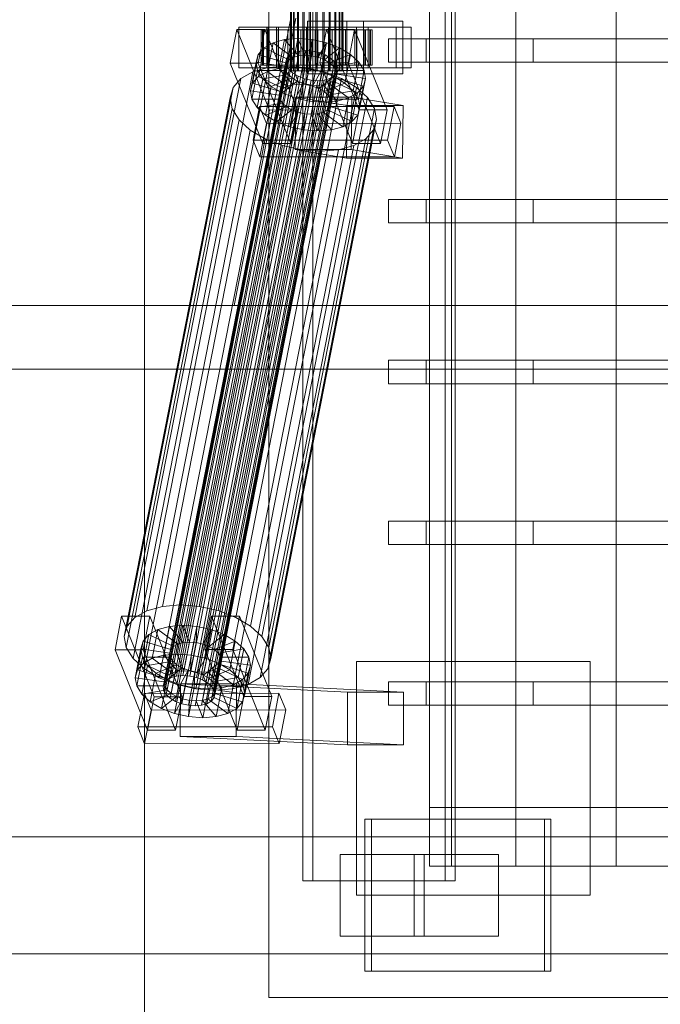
# Model space of a CAD drawing. Header units: millimetres. Extents: x -4395 to 65662, y -65530 to 6847.
# Tile 529 of 656: x 8473 to 8692, y -18467 to -18130. Entities that reach past the tile are written whole.
import ezdxf

# ---------------------------------------------------------------- set-up
doc = ezdxf.new("R2010")
doc.units = ezdxf.units.MM
doc.layers.add('superior_C01', color=7, linetype='Continuous', lineweight=0)
doc.layers.add('superior_mezcladora', color=7, linetype='Continuous', lineweight=0)

msp = doc.modelspace()

# ---------------------------------------------------------------- linework, layer by layer
at = {"layer": 'superior_C01'}
for p, q in [((8570.059, -17575), (8570.059, -18425)), ((8573.446, -18425), (8573.446, -17575)), ((8618.793, -18425), (8618.793, -17575)), ((8622.18, -17575), (8622.18, -18425)), ((8565.784, -18148), (8565.784, -17852)), ((8566.034, -18148), (8566.034, -17852)), ((8566.147, -18148), (8566.147, -17852)), ((8566.88, -18148), (8566.88, -17852)), ((8567.099, -18148), (8567.099, -17852)), ((8568.264, -18148), (8568.264, -17852)), ((8568.574, -18148), (8568.574, -17852)), ((8570.093, -18148), (8570.093, -17852)), ((8570.472, -18148), (8570.472, -17852)), ((8572.241, -18148), (8572.241, -17852)), ((8572.664, -18148), (8572.664, -17852)), ((8574.562, -18148), (8574.562, -17852)), ((8575, -18148), (8575, -17852)), ((8576.898, -18148), (8576.898, -17852)), ((8577.322, -18148), (8577.322, -17852)), ((8579.09, -18148), (8579.09, -17852)), ((8579.47, -18148), (8579.47, -17852)), ((8580.988, -18148), (8580.988, -17852)), ((8581.298, -18148), (8581.298, -17852)), ((8582.464, -18148), (8582.464, -17852)), ((8582.683, -18148), (8582.683, -17852)), ((8583.415, -17852), (8583.415, -18148)), ((8583.529, -18148), (8583.529, -17852)), ((8583.779, -18148), (8583.779, -17852)), ((8565.928, -18130), (8546.614, -18228.298)), ((8548.297, -18228.298), (8567.612, -18130)), ((8590.867, -18131), (8571.68, -18131)), ((8571.68, -18131), (8571.68, -18149)), ((8585.115, -18131), (8571.68, -18131)), ((8585.115, -18149), (8585.115, -18131)), ((8585.115, -18131), (8604.302, -18131)), ((8590.867, -18149), (8590.867, -18131)), ((8590.867, -18131), (8604.302, -18131)), ((8604.302, -18131), (8604.302, -18149)), ((8547.489, -18133.859), (8545.235, -18145.327)), ((8557.082, -18133.847), (8547.489, -18133.859)), ((8558.618, -18161.391), (8547.489, -18133.859)), ((8557.737, -18133), (8548.143, -18133)), ((8548.143, -18133), (8548.143, -18147)), ((8561.692, -18133), (8548.143, -18133)), ((8554.829, -18145.315), (8557.082, -18133.847)), ((8556.314, -18134), (8555.787, -18134)), ((8555.787, -18134), (8565.784, -18134)), ((8555.787, -18146), (8555.787, -18134)), ((8555.787, -18134), (8556.554, -18134)), ((8558.1, -18134), (8556.314, -18134)), ((8556.314, -18134), (8566.034, -18134)), ((8556.314, -18146), (8556.314, -18134)), ((8556.554, -18134), (8566.147, -18134)), ((8556.554, -18146), (8556.554, -18134)), ((8556.554, -18134), (8558.563, -18134)), ((8557.082, -18133.847), (8568.212, -18161.379)), ((8557.737, -18147), (8557.737, -18133)), ((8557.737, -18133), (8571.285, -18133)), ((8561.023, -18134), (8558.1, -18134)), ((8558.1, -18134), (8566.88, -18134)), ((8558.1, -18146), (8558.1, -18134)), ((8604.297, -18133), (8558.249, -18133)), ((8558.249, -18133), (8558.249, -18147)), ((8561.072, -18133), (8558.249, -18133)), ((8558.563, -18134), (8567.099, -18134)), ((8558.563, -18146), (8558.563, -18134)), ((8558.563, -18134), (8561.677, -18134)), ((8564.884, -18134), (8561.023, -18134)), ((8561.023, -18134), (8568.264, -18134)), ((8561.023, -18146), (8561.023, -18134)), ((8561.072, -18147), (8561.072, -18133)), ((8561.072, -18133), (8607.12, -18133)), ((8561.677, -18134), (8568.574, -18134)), ((8561.677, -18146), (8561.677, -18134)), ((8561.677, -18134), (8565.685, -18134)), ((8561.692, -18147), (8561.692, -18133)), ((8561.692, -18133), (8571.285, -18133)), ((8569.418, -18134), (8564.884, -18134)), ((8564.884, -18134), (8570.093, -18134)), ((8564.884, -18146), (8564.884, -18134)), ((8565.685, -18134), (8570.472, -18134)), ((8565.685, -18146), (8565.685, -18134)), ((8565.685, -18134), (8570.312, -18134)), ((8565.784, -18134), (8566.034, -18134)), ((8565.784, -18134), (8565.784, -18146)), ((8566.147, -18134), (8565.784, -18134)), ((8566.034, -18134), (8566.88, -18134)), ((8566.034, -18134), (8566.034, -18146)), ((8566.147, -18134), (8566.147, -18146)), ((8567.099, -18134), (8566.147, -18134)), ((8566.88, -18134), (8568.264, -18134)), ((8566.88, -18134), (8566.88, -18146)), ((8567.099, -18134), (8567.099, -18146)), ((8568.574, -18134), (8567.099, -18134)), ((8568.264, -18134), (8570.093, -18134)), ((8568.264, -18134), (8568.264, -18146)), ((8568.574, -18134), (8568.574, -18146)), ((8570.472, -18134), (8568.574, -18134)), ((8574.319, -18134), (8569.418, -18134)), ((8569.418, -18134), (8572.241, -18134)), ((8569.418, -18146), (8569.418, -18134)), ((8570.093, -18134), (8572.241, -18134)), ((8570.093, -18134), (8570.093, -18146)), ((8570.312, -18134), (8572.664, -18134)), ((8570.312, -18146), (8570.312, -18134)), ((8570.312, -18134), (8575.244, -18134)), ((8570.472, -18134), (8570.472, -18146)), ((8572.664, -18134), (8570.472, -18134)), ((8571.285, -18133), (8571.285, -18147)), ((8572.241, -18134), (8574.562, -18134)), ((8572.241, -18134), (8572.241, -18146)), ((8572.664, -18134), (8572.664, -18146)), ((8575, -18134), (8572.664, -18134)), ((8579.251, -18134), (8574.319, -18134)), ((8574.319, -18134), (8574.562, -18134)), ((8574.319, -18146), (8574.319, -18134)), ((8574.562, -18134), (8576.898, -18134)), ((8574.562, -18134), (8574.562, -18146)), ((8575.244, -18134), (8575, -18134)), ((8575, -18134), (8575, -18146)), ((8577.322, -18134), (8575, -18134)), ((8575.244, -18146), (8575.244, -18134)), ((8575.244, -18134), (8580.144, -18134)), ((8578.188, -18133.821), (8575.934, -18145.289)), ((8579.251, -18134), (8576.898, -18134)), ((8576.898, -18134), (8579.09, -18134)), ((8576.898, -18134), (8576.898, -18146)), ((8580.144, -18134), (8577.322, -18134)), ((8577.322, -18134), (8577.322, -18146)), ((8579.47, -18134), (8577.322, -18134)), ((8587.781, -18133.809), (8578.188, -18133.821)), ((8589.317, -18161.353), (8578.188, -18133.821)), ((8588.436, -18133), (8578.842, -18133)), ((8578.842, -18133), (8578.842, -18147)), ((8592.39, -18133), (8578.842, -18133)), ((8583.878, -18134), (8579.09, -18134)), ((8579.09, -18134), (8580.988, -18134)), ((8579.09, -18134), (8579.09, -18146)), ((8583.878, -18134), (8579.251, -18134)), ((8579.251, -18146), (8579.251, -18134)), ((8584.679, -18134), (8579.47, -18134)), ((8579.47, -18134), (8579.47, -18146)), ((8581.298, -18134), (8579.47, -18134)), ((8580.144, -18146), (8580.144, -18134)), ((8580.144, -18134), (8584.679, -18134)), ((8587.885, -18134), (8580.988, -18134)), ((8580.988, -18134), (8582.464, -18134)), ((8580.988, -18134), (8580.988, -18146)), ((8588.539, -18134), (8581.298, -18134)), ((8581.298, -18134), (8581.298, -18146)), ((8582.683, -18134), (8581.298, -18134)), ((8591, -18134), (8582.464, -18134)), ((8582.464, -18134), (8583.415, -18134)), ((8582.464, -18134), (8582.464, -18146)), ((8591.462, -18134), (8582.683, -18134)), ((8582.683, -18134), (8582.683, -18146)), ((8583.529, -18134), (8582.683, -18134)), ((8583.415, -18134), (8593.009, -18134)), ((8583.415, -18146), (8583.415, -18134)), ((8583.415, -18134), (8583.779, -18134)), ((8593.248, -18134), (8583.529, -18134)), ((8583.529, -18134), (8583.529, -18146)), ((8583.779, -18134), (8583.529, -18134)), ((8593.776, -18134), (8583.779, -18134)), ((8583.779, -18134), (8583.779, -18146)), ((8587.885, -18134), (8583.878, -18134)), ((8583.878, -18146), (8583.878, -18134)), ((8584.679, -18146), (8584.679, -18134)), ((8584.679, -18134), (8588.539, -18134)), ((8585.528, -18145.277), (8587.781, -18133.809)), ((8587.781, -18133.809), (8598.911, -18161.341)), ((8591, -18134), (8587.885, -18134)), ((8587.885, -18146), (8587.885, -18134)), ((8588.436, -18147), (8588.436, -18133)), ((8588.436, -18133), (8601.984, -18133)), ((8588.539, -18146), (8588.539, -18134)), ((8588.539, -18134), (8591.462, -18134)), ((8593.009, -18134), (8591, -18134)), ((8591, -18146), (8591, -18134)), ((8591.462, -18146), (8591.462, -18134)), ((8591.462, -18134), (8593.248, -18134)), ((8592.39, -18147), (8592.39, -18133)), ((8592.39, -18133), (8601.984, -18133)), ((8593.009, -18134), (8593.009, -18146)), ((8593.776, -18134), (8593.009, -18134)), ((8593.248, -18146), (8593.248, -18134)), ((8593.248, -18134), (8593.776, -18134)), ((8593.776, -18146), (8593.776, -18134)), ((8601.984, -18133), (8601.984, -18147)), ((8604.297, -18147), (8604.297, -18133)), ((8604.297, -18133), (8607.12, -18133)), ((8607.12, -18133), (8607.12, -18147)), ((8559.878, -18138.419), (8556.803, -18140.156)), ((8557.946, -18148.249), (8559.878, -18138.419)), ((8563.834, -18137.325), (8559.878, -18138.419)), ((8559.878, -18138.419), (8566.683, -18143.38)), ((8561.902, -18147.155), (8563.834, -18137.325)), ((8568.401, -18136.948), (8563.834, -18137.325)), ((8563.834, -18137.325), (8568.557, -18142.862)), ((8566.47, -18146.777), (8568.401, -18136.948)), ((8573.269, -18137.313), (8568.401, -18136.948)), ((8568.401, -18136.948), (8570.72, -18142.683)), ((8571.338, -18147.143), (8573.269, -18137.313)), ((8573.269, -18137.313), (8573.026, -18142.856)), ((8578.105, -18138.396), (8573.269, -18137.313)), ((8578.105, -18138.396), (8575.317, -18143.369)), ((8576.174, -18148.226), (8578.105, -18138.396)), ((8582.58, -18140.123), (8578.105, -18138.396)), ((8523.539, -18356.363), (8565.548, -18142.565)), ((8524.995, -18355.541), (8567.005, -18141.742)), ((8526.869, -18355.022), (8568.878, -18141.224)), ((8529.033, -18354.844), (8571.042, -18141.045)), ((8531.338, -18355.017), (8573.348, -18141.218)), ((8533.629, -18355.53), (8575.639, -18141.731)), ((8535.749, -18356.348), (8577.758, -18142.549)), ((8552.887, -18152.246), (8554.819, -18142.416)), ((8554.819, -18142.416), (8554.06, -18145.047)), ((8556.803, -18140.156), (8554.819, -18142.416)), ((8554.819, -18142.416), (8564.286, -18145.274)), ((8554.872, -18149.985), (8556.803, -18140.156)), ((8556.803, -18140.156), (8565.226, -18144.203)), ((8565.548, -18142.565), (8564.608, -18143.635)), ((8567.005, -18141.742), (8565.548, -18142.565)), ((8568.557, -18142.862), (8566.625, -18152.692)), ((8566.683, -18143.38), (8568.557, -18142.862)), ((8568.878, -18141.224), (8567.005, -18141.742)), ((8568.557, -18142.862), (8570.72, -18142.683)), ((8570.72, -18142.683), (8568.789, -18152.513)), ((8571.042, -18141.045), (8568.878, -18141.224)), ((8570.72, -18142.683), (8573.026, -18142.856)), ((8573.348, -18141.218), (8571.042, -18141.045)), ((8573.026, -18142.856), (8571.094, -18152.686)), ((8573.026, -18142.856), (8575.317, -18143.369)), ((8575.639, -18141.731), (8573.348, -18141.218)), ((8577.758, -18142.549), (8575.639, -18141.731)), ((8582.58, -18140.123), (8577.436, -18144.188)), ((8579.563, -18143.617), (8577.758, -18142.549)), ((8586.39, -18142.377), (8579.241, -18145.255)), ((8580.649, -18149.953), (8582.58, -18140.123)), ((8586.39, -18142.377), (8582.58, -18140.123)), ((8584.458, -18152.207), (8586.39, -18142.377)), ((8589.273, -18145.003), (8586.39, -18142.377)), ((8522.24, -18358.68), (8564.249, -18144.881)), ((8522.485, -18360.017), (8564.495, -18146.218)), ((8522.599, -18357.434), (8564.608, -18143.635)), ((8537.553, -18357.415), (8579.563, -18143.617)), ((8538.919, -18358.659), (8580.929, -18144.861)), ((8581.763, -18146.196), (8539.754, -18359.995)), ((8545.235, -18145.327), (8554.829, -18145.315)), ((8545.235, -18145.327), (8556.365, -18172.859)), ((8552.129, -18154.877), (8554.06, -18145.047)), ((8554.06, -18145.047), (8563.927, -18146.52)), ((8554.06, -18145.047), (8554.579, -18147.868)), ((8565.958, -18172.847), (8554.829, -18145.315)), ((8565.784, -18146), (8555.787, -18146)), ((8555.787, -18146), (8556.314, -18146)), ((8556.554, -18146), (8555.787, -18146)), ((8566.034, -18146), (8556.314, -18146)), ((8556.314, -18146), (8558.1, -18146)), ((8566.147, -18146), (8556.554, -18146)), ((8558.563, -18146), (8556.554, -18146)), ((8566.88, -18146), (8558.1, -18146)), ((8558.1, -18146), (8561.023, -18146)), ((8567.099, -18146), (8558.563, -18146)), ((8561.677, -18146), (8558.563, -18146)), ((8568.264, -18146), (8561.023, -18146)), ((8561.023, -18146), (8564.884, -18146)), ((8568.574, -18146), (8561.677, -18146)), ((8565.685, -18146), (8561.677, -18146)), ((8564.286, -18145.274), (8562.355, -18155.103)), ((8565.226, -18144.203), (8563.295, -18154.033)), ((8563.927, -18146.52), (8564.286, -18145.274)), ((8564.608, -18143.635), (8564.249, -18144.881)), ((8564.249, -18144.881), (8564.495, -18146.218)), ((8564.286, -18145.274), (8565.226, -18144.203)), ((8564.495, -18146.218), (8565.329, -18147.554)), ((8566.683, -18143.38), (8564.751, -18153.21)), ((8570.093, -18146), (8564.884, -18146)), ((8564.884, -18146), (8569.418, -18146)), ((8565.226, -18144.203), (8566.683, -18143.38)), ((8570.472, -18146), (8565.685, -18146)), ((8570.312, -18146), (8565.685, -18146)), ((8566.034, -18146), (8565.784, -18146)), ((8565.784, -18146), (8566.147, -18146)), ((8566.88, -18146), (8566.034, -18146)), ((8566.147, -18146), (8567.099, -18146)), ((8568.264, -18146), (8566.88, -18146)), ((8567.099, -18146), (8568.574, -18146)), ((8570.093, -18146), (8568.264, -18146)), ((8568.574, -18146), (8570.472, -18146)), ((8572.241, -18146), (8569.418, -18146)), ((8569.418, -18146), (8574.319, -18146)), ((8572.241, -18146), (8570.093, -18146)), ((8572.664, -18146), (8570.312, -18146)), ((8575.244, -18146), (8570.312, -18146)), ((8570.472, -18146), (8572.664, -18146)), ((8574.562, -18146), (8572.241, -18146)), ((8572.664, -18146), (8575, -18146)), ((8575.317, -18143.369), (8573.385, -18153.199)), ((8574.562, -18146), (8574.319, -18146)), ((8574.319, -18146), (8579.251, -18146)), ((8576.898, -18146), (8574.562, -18146)), ((8575, -18146), (8575.244, -18146)), ((8575, -18146), (8577.322, -18146)), ((8580.144, -18146), (8575.244, -18146)), ((8575.317, -18143.369), (8577.436, -18144.188)), ((8577.436, -18144.188), (8575.505, -18154.017)), ((8575.934, -18145.289), (8585.528, -18145.277)), ((8575.934, -18145.289), (8587.064, -18172.821)), ((8579.09, -18146), (8576.898, -18146)), ((8576.898, -18146), (8579.251, -18146)), ((8579.241, -18145.255), (8577.309, -18155.085)), ((8577.322, -18146), (8580.144, -18146)), ((8577.322, -18146), (8579.47, -18146)), ((8577.436, -18144.188), (8579.241, -18145.255)), ((8580.988, -18146), (8579.09, -18146)), ((8579.09, -18146), (8583.878, -18146)), ((8579.241, -18145.255), (8580.607, -18146.499)), ((8579.251, -18146), (8583.878, -18146)), ((8579.47, -18146), (8584.679, -18146)), ((8579.47, -18146), (8581.298, -18146)), ((8580.929, -18144.861), (8579.563, -18143.617)), ((8584.679, -18146), (8580.144, -18146)), ((8589.273, -18145.003), (8580.607, -18146.499)), ((8581.763, -18146.196), (8580.929, -18144.861)), ((8582.464, -18146), (8580.988, -18146)), ((8580.988, -18146), (8587.885, -18146)), ((8581.298, -18146), (8588.539, -18146)), ((8581.298, -18146), (8582.683, -18146)), ((8582.009, -18147.533), (8581.763, -18146.196)), ((8583.415, -18146), (8582.464, -18146)), ((8582.464, -18146), (8591, -18146)), ((8582.683, -18146), (8591.462, -18146)), ((8582.683, -18146), (8583.529, -18146)), ((8593.009, -18146), (8583.415, -18146)), ((8583.779, -18146), (8583.415, -18146)), ((8583.529, -18146), (8593.248, -18146)), ((8583.529, -18146), (8583.779, -18146)), ((8583.779, -18146), (8593.776, -18146)), ((8583.878, -18146), (8587.885, -18146)), ((8588.539, -18146), (8584.679, -18146)), ((8596.657, -18172.809), (8585.528, -18145.277)), ((8587.342, -18154.833), (8589.273, -18145.003)), ((8587.885, -18146), (8591, -18146)), ((8591.462, -18146), (8588.539, -18146)), ((8591.034, -18147.823), (8589.273, -18145.003)), ((8591, -18146), (8593.009, -18146)), ((8593.248, -18146), (8591.462, -18146)), ((8593.009, -18146), (8593.776, -18146)), ((8593.776, -18146), (8593.248, -18146)), ((8516.733, -18332.659), (8552.948, -18148.35)), ((8522.021, -18331.197), (8558.236, -18146.887)), ((8523.32, -18361.352), (8565.329, -18147.554)), ((8524.686, -18362.596), (8566.695, -18148.798)), ((8528.127, -18330.692), (8564.342, -18146.383)), ((8534.635, -18331.181), (8570.85, -18146.872)), ((8539.64, -18362.578), (8581.649, -18148.779)), ((8539.999, -18361.332), (8582.009, -18147.533)), ((8541.1, -18332.629), (8577.315, -18148.32)), ((8548.143, -18147), (8557.737, -18147)), ((8548.143, -18147), (8561.692, -18147)), ((8552.948, -18148.35), (8548.837, -18150.672)), ((8552.648, -18157.698), (8554.579, -18147.868)), ((8558.236, -18146.887), (8552.948, -18148.35)), ((8554.579, -18147.868), (8564.173, -18147.856)), ((8554.579, -18147.868), (8556.341, -18150.688)), ((8554.872, -18149.985), (8557.946, -18148.249)), ((8556.341, -18150.688), (8565.007, -18149.192)), ((8571.285, -18147), (8557.737, -18147)), ((8557.946, -18148.249), (8561.902, -18147.155)), ((8564.751, -18153.21), (8557.946, -18148.249)), ((8564.342, -18146.383), (8558.236, -18146.887)), ((8558.249, -18147), (8604.297, -18147)), ((8558.249, -18147), (8561.072, -18147)), ((8607.12, -18147), (8561.072, -18147)), ((8571.285, -18147), (8561.692, -18147)), ((8561.902, -18147.155), (8566.47, -18146.777)), ((8566.625, -18152.692), (8561.902, -18147.155)), ((8563.927, -18146.52), (8561.995, -18156.35)), ((8564.173, -18147.856), (8562.241, -18157.686)), ((8565.007, -18149.192), (8563.076, -18159.022)), ((8564.173, -18147.856), (8563.927, -18146.52)), ((8565.007, -18149.192), (8564.173, -18147.856)), ((8570.85, -18146.872), (8564.342, -18146.383)), ((8566.373, -18150.436), (8565.007, -18149.192)), ((8565.329, -18147.554), (8566.695, -18148.798)), ((8566.147, -18148), (8565.784, -18148)), ((8565.784, -18148), (8566.034, -18148)), ((8566.034, -18148), (8566.88, -18148)), ((8567.099, -18148), (8566.147, -18148)), ((8568.789, -18152.513), (8566.47, -18146.777)), ((8566.47, -18146.777), (8571.338, -18147.143)), ((8566.695, -18148.798), (8568.499, -18149.865)), ((8566.88, -18148), (8568.264, -18148)), ((8568.574, -18148), (8567.099, -18148)), ((8568.264, -18148), (8570.093, -18148)), ((8570.472, -18148), (8568.574, -18148)), ((8570.093, -18148), (8572.241, -18148)), ((8572.664, -18148), (8570.472, -18148)), ((8577.315, -18148.32), (8570.85, -18146.872)), ((8571.094, -18152.686), (8571.338, -18147.143)), ((8571.338, -18147.143), (8576.174, -18148.226)), ((8571.68, -18149), (8590.867, -18149)), ((8585.115, -18149), (8571.68, -18149)), ((8572.241, -18148), (8574.562, -18148)), ((8575, -18148), (8572.664, -18148)), ((8573.385, -18153.199), (8576.174, -18148.226)), ((8574.562, -18148), (8576.898, -18148)), ((8577.322, -18148), (8575, -18148)), ((8576.174, -18148.226), (8580.649, -18149.953)), ((8576.898, -18148), (8579.09, -18148)), ((8583.297, -18150.629), (8577.315, -18148.32)), ((8579.47, -18148), (8577.322, -18148)), ((8580.607, -18146.499), (8578.675, -18156.329)), ((8578.842, -18147), (8588.436, -18147)), ((8578.842, -18147), (8592.39, -18147)), ((8579.09, -18148), (8580.988, -18148)), ((8581.298, -18148), (8579.47, -18148)), ((8579.509, -18157.665), (8581.441, -18147.835)), ((8581.687, -18149.171), (8579.755, -18159.001)), ((8580.607, -18146.499), (8581.441, -18147.835)), ((8580.71, -18149.85), (8581.649, -18148.779)), ((8580.988, -18148), (8582.464, -18148)), ((8582.683, -18148), (8581.298, -18148)), ((8581.687, -18149.171), (8581.328, -18150.417)), ((8581.441, -18147.835), (8591.034, -18147.823)), ((8581.441, -18147.835), (8581.687, -18149.171)), ((8581.649, -18148.779), (8582.009, -18147.533)), ((8591.553, -18150.644), (8581.687, -18149.171)), ((8582.464, -18148), (8583.415, -18148)), ((8583.529, -18148), (8582.683, -18148)), ((8583.415, -18148), (8583.779, -18148)), ((8583.779, -18148), (8583.529, -18148)), ((8604.302, -18149), (8585.115, -18149)), ((8601.984, -18147), (8588.436, -18147)), ((8591.034, -18147.823), (8589.103, -18157.653)), ((8604.302, -18149), (8590.867, -18149)), ((8591.553, -18150.644), (8591.034, -18147.823)), ((8601.984, -18147), (8592.39, -18147)), ((8607.12, -18147), (8604.297, -18147)), ((8512.622, -18334.981), (8548.837, -18150.672)), ((8526.49, -18363.664), (8568.499, -18149.865)), ((8528.61, -18364.482), (8570.619, -18150.683)), ((8530.901, -18364.995), (8572.91, -18151.196)), ((8533.206, -18365.168), (8575.216, -18151.369)), ((8535.37, -18364.989), (8577.379, -18151.191)), ((8537.244, -18364.471), (8579.253, -18150.672)), ((8538.7, -18363.648), (8580.71, -18149.85)), ((8548.837, -18150.672), (8546.184, -18153.694)), ((8547.082, -18334.938), (8583.297, -18150.629)), ((8552.129, -18154.877), (8552.887, -18152.246)), ((8552.887, -18152.246), (8554.872, -18149.985)), ((8562.355, -18155.103), (8552.887, -18152.246)), ((8554.409, -18160.518), (8556.341, -18150.688)), ((8563.295, -18154.033), (8554.872, -18149.985)), ((8556.341, -18150.688), (8559.224, -18153.314)), ((8559.224, -18153.314), (8566.373, -18150.436)), ((8563.033, -18155.567), (8568.177, -18151.503)), ((8566.373, -18150.436), (8564.442, -18160.266)), ((8566.625, -18152.692), (8564.751, -18153.21)), ((8568.177, -18151.503), (8566.246, -18161.333)), ((8568.177, -18151.503), (8566.373, -18150.436)), ((8568.789, -18152.513), (8566.625, -18152.692)), ((8567.508, -18157.295), (8570.297, -18152.321)), ((8570.297, -18152.321), (8568.177, -18151.503)), ((8570.297, -18152.321), (8568.366, -18162.151)), ((8568.499, -18149.865), (8570.619, -18150.683)), ((8571.094, -18152.686), (8568.789, -18152.513)), ((8572.588, -18152.835), (8570.297, -18152.321)), ((8570.619, -18150.683), (8572.91, -18151.196)), ((8572.588, -18152.835), (8570.656, -18162.664)), ((8573.385, -18153.199), (8571.094, -18152.686)), ((8572.345, -18158.378), (8572.588, -18152.835)), ((8574.894, -18153.008), (8572.588, -18152.835)), ((8572.91, -18151.196), (8575.216, -18151.369)), ((8574.894, -18153.008), (8572.962, -18162.837)), ((8577.057, -18152.829), (8574.894, -18153.008)), ((8577.212, -18158.743), (8574.894, -18153.008)), ((8577.057, -18152.829), (8575.126, -18162.659)), ((8575.216, -18151.369), (8577.379, -18151.191)), ((8575.505, -18154.017), (8580.649, -18149.953)), ((8578.931, -18152.311), (8577, -18162.14)), ((8578.931, -18152.311), (8577.057, -18152.829)), ((8581.78, -18158.366), (8577.057, -18152.829)), ((8577.309, -18155.085), (8584.458, -18152.207)), ((8577.379, -18151.191), (8579.253, -18150.672)), ((8580.388, -18151.488), (8578.456, -18161.318)), ((8580.388, -18151.488), (8578.931, -18152.311)), ((8585.736, -18157.272), (8578.931, -18152.311)), ((8579.253, -18150.672), (8580.71, -18149.85)), ((8581.328, -18150.417), (8579.396, -18160.247)), ((8581.328, -18150.417), (8580.388, -18151.488)), ((8588.811, -18155.535), (8580.388, -18151.488)), ((8580.649, -18149.953), (8584.458, -18152.207)), ((8590.795, -18153.275), (8581.328, -18150.417)), ((8588.39, -18153.641), (8583.297, -18150.629)), ((8584.458, -18152.207), (8587.342, -18154.833)), ((8589.622, -18160.474), (8591.553, -18150.644)), ((8590.795, -18153.275), (8591.553, -18150.644)), ((8509.969, -18338.003), (8546.184, -18153.694)), ((8546.184, -18153.694), (8545.17, -18157.211)), ((8561.995, -18156.35), (8552.129, -18154.877)), ((8552.648, -18157.698), (8552.129, -18154.877)), ((8552.175, -18337.95), (8588.39, -18153.641)), ((8557.293, -18163.144), (8559.224, -18153.314)), ((8559.224, -18153.314), (8563.033, -18155.567)), ((8561.102, -18165.397), (8563.033, -18155.567)), ((8562.355, -18155.103), (8561.995, -18156.35)), ((8561.995, -18156.35), (8562.241, -18157.686)), ((8563.295, -18154.033), (8562.355, -18155.103)), ((8563.033, -18155.567), (8567.508, -18157.295)), ((8564.751, -18153.21), (8563.295, -18154.033)), ((8575.505, -18154.017), (8573.385, -18153.199)), ((8577.309, -18155.085), (8575.505, -18154.017)), ((8578.675, -18156.329), (8577.309, -18155.085)), ((8578.675, -18156.329), (8587.342, -18154.833)), ((8579.509, -18157.665), (8578.675, -18156.329)), ((8585.736, -18157.272), (8588.811, -18155.535)), ((8586.879, -18165.365), (8588.811, -18155.535)), ((8587.342, -18154.833), (8589.103, -18157.653)), ((8592.244, -18157.152), (8588.39, -18153.641)), ((8588.811, -18155.535), (8590.795, -18153.275)), ((8588.864, -18163.105), (8590.795, -18153.275)), ((8508.955, -18341.52), (8545.17, -18157.211)), ((8545.17, -18157.211), (8545.864, -18160.982)), ((8562.241, -18157.686), (8552.648, -18157.698)), ((8554.409, -18160.518), (8552.648, -18157.698)), ((8563.076, -18159.022), (8554.409, -18160.518)), ((8556.029, -18341.461), (8592.244, -18157.152)), ((8562.241, -18157.686), (8563.076, -18159.022)), ((8563.076, -18159.022), (8564.442, -18160.266)), ((8565.577, -18167.125), (8567.508, -18157.295)), ((8567.698, -18156.962), (8567.464, -18174.943)), ((8567.508, -18157.295), (8572.345, -18158.378)), ((8586.885, -18156.962), (8567.698, -18156.962)), ((8585.226, -18159.83), (8567.698, -18156.962)), ((8570.413, -18168.208), (8572.345, -18158.378)), ((8572.345, -18158.378), (8577.212, -18158.743)), ((8575.281, -18168.573), (8577.212, -18158.743)), ((8577.212, -18158.743), (8581.78, -18158.366)), ((8579.396, -18160.247), (8579.755, -18159.001)), ((8589.103, -18157.653), (8579.509, -18157.665)), ((8579.755, -18159.001), (8579.509, -18157.665)), ((8579.755, -18159.001), (8589.622, -18160.474)), ((8579.848, -18168.196), (8581.78, -18158.366)), ((8581.78, -18158.366), (8585.736, -18157.272)), ((8583.804, -18167.102), (8585.736, -18157.272)), ((8586.65, -18174.943), (8586.885, -18156.962)), ((8586.885, -18156.962), (8604.413, -18159.83)), ((8589.103, -18157.653), (8589.622, -18160.474)), ((8594.599, -18160.922), (8592.244, -18157.152)), ((8509.649, -18345.291), (8545.864, -18160.982)), ((8545.864, -18160.982), (8548.219, -18164.752)), ((8555.277, -18160.247), (8553.023, -18171.715)), ((8557.293, -18163.144), (8554.409, -18160.518)), ((8601.325, -18160.19), (8555.277, -18160.247)), ((8557.595, -18165.983), (8555.277, -18160.247)), ((8556.365, -18172.859), (8558.618, -18161.391)), ((8564.442, -18160.266), (8557.293, -18163.144)), ((8594.599, -18160.922), (8558.384, -18345.231)), ((8558.618, -18161.391), (8568.212, -18161.379)), ((8566.246, -18161.333), (8561.102, -18165.397)), ((8564.442, -18160.266), (8566.246, -18161.333)), ((8568.366, -18162.151), (8565.577, -18167.125)), ((8568.212, -18161.379), (8565.958, -18172.847)), ((8566.246, -18161.333), (8568.366, -18162.151)), ((8568.366, -18162.151), (8570.656, -18162.664)), ((8570.656, -18162.664), (8570.413, -18168.208)), ((8570.656, -18162.664), (8572.962, -18162.837)), ((8572.962, -18162.837), (8575.126, -18162.659)), ((8572.962, -18162.837), (8575.281, -18168.573)), ((8575.126, -18162.659), (8577, -18162.14)), ((8575.126, -18162.659), (8579.848, -18168.196)), ((8577, -18162.14), (8578.456, -18161.318)), ((8577, -18162.14), (8583.804, -18167.102)), ((8578.456, -18161.318), (8579.396, -18160.247)), ((8578.456, -18161.318), (8586.879, -18165.365)), ((8579.396, -18160.247), (8588.864, -18163.105)), ((8584.992, -18177.811), (8585.226, -18159.83)), ((8585.226, -18159.83), (8604.413, -18159.83)), ((8588.864, -18163.105), (8586.879, -18165.365)), ((8587.064, -18172.821), (8589.317, -18161.353)), ((8589.622, -18160.474), (8588.864, -18163.105)), ((8589.317, -18161.353), (8598.911, -18161.341)), ((8595.293, -18164.693), (8594.599, -18160.922)), ((8598.911, -18161.341), (8596.657, -18172.809)), ((8599.072, -18171.658), (8601.325, -18160.19)), ((8601.325, -18160.19), (8603.644, -18165.926)), ((8604.413, -18159.83), (8604.178, -18177.811)), ((8512.004, -18349.061), (8548.219, -18164.752)), ((8548.219, -18164.752), (8552.074, -18168.263)), ((8555.342, -18177.451), (8557.595, -18165.983)), ((8561.102, -18165.397), (8557.293, -18163.144)), ((8557.595, -18165.983), (8603.644, -18165.926)), ((8559.078, -18349.002), (8595.293, -18164.693)), ((8565.577, -18167.125), (8561.102, -18165.397)), ((8586.879, -18165.365), (8583.804, -18167.102)), ((8594.279, -18168.21), (8595.293, -18164.693)), ((8603.644, -18165.926), (8601.39, -18177.394)), ((8515.859, -18352.572), (8552.074, -18168.263)), ((8552.074, -18168.263), (8557.166, -18171.275)), ((8558.064, -18352.519), (8594.279, -18168.21)), ((8570.413, -18168.208), (8565.577, -18167.125)), ((8575.281, -18168.573), (8570.413, -18168.208)), ((8579.848, -18168.196), (8575.281, -18168.573)), ((8583.804, -18167.102), (8579.848, -18168.196)), ((8591.626, -18171.232), (8594.279, -18168.21)), ((8520.951, -18355.584), (8557.166, -18171.275)), ((8553.023, -18171.715), (8599.072, -18171.658)), ((8553.023, -18171.715), (8555.342, -18177.451)), ((8555.411, -18355.541), (8591.626, -18171.232)), ((8565.958, -18172.847), (8556.365, -18172.859)), ((8557.166, -18171.275), (8563.148, -18173.584)), ((8596.657, -18172.809), (8587.064, -18172.821)), ((8587.516, -18173.554), (8591.626, -18171.232)), ((8601.39, -18177.394), (8599.072, -18171.658)), ((8526.933, -18357.893), (8563.148, -18173.584)), ((8533.399, -18359.341), (8569.614, -18175.032)), ((8539.906, -18359.83), (8576.121, -18175.521)), ((8546.012, -18359.326), (8582.227, -18175.016)), ((8551.301, -18357.863), (8587.516, -18173.554)), ((8563.148, -18173.584), (8569.614, -18175.032)), ((8567.464, -18174.943), (8586.65, -18174.943)), ((8584.992, -18177.811), (8567.464, -18174.943)), ((8569.614, -18175.032), (8576.121, -18175.521)), ((8576.121, -18175.521), (8582.227, -18175.016)), ((8582.227, -18175.016), (8587.516, -18173.554)), ((8604.178, -18177.811), (8586.65, -18174.943)), ((8601.39, -18177.394), (8555.342, -18177.451)), ((8604.178, -18177.811), (8584.992, -18177.811)), ((8546.614, -18228.298), (8114.694, -18228.298)), ((8116.378, -18228.298), (8548.297, -18228.298)), ((8546.614, -18228.298), (8548.297, -18228.298)), ((8978.533, -18228.298), (8546.614, -18228.298)), ((8548.297, -18228.298), (8980.217, -18228.298)), ((10210.031, -18250), (1105.699, -18250)), ((1107.119, -18250), (10211.451, -18250)), ((8516.733, -18332.659), (8522.021, -18331.197)), ((8522.021, -18331.197), (8528.127, -18330.692)), ((8528.127, -18330.692), (8534.635, -18331.181)), ((8534.635, -18331.181), (8541.1, -18332.629)), ((8508.055, -18334.551), (8505.801, -18346.02)), ((8517.648, -18334.539), (8508.055, -18334.551)), ((8519.184, -18362.083), (8508.055, -18334.551)), ((8512.622, -18334.981), (8516.733, -18332.659)), ((8515.395, -18346.008), (8517.648, -18334.539)), ((8517.648, -18334.539), (8528.778, -18362.071)), ((8538.754, -18334.513), (8536.5, -18345.981)), ((8548.347, -18334.501), (8538.754, -18334.513)), ((8549.883, -18362.045), (8538.754, -18334.513)), ((8541.1, -18332.629), (8547.082, -18334.938)), ((8546.094, -18345.969), (8548.347, -18334.501)), ((8548.347, -18334.501), (8559.477, -18362.033)), ((8508.955, -18341.52), (8509.969, -18338.003)), ((8509.969, -18338.003), (8512.622, -18334.981)), ((8524.4, -18338.017), (8520.444, -18339.111)), ((8522.468, -18347.847), (8524.4, -18338.017)), ((8528.967, -18337.64), (8524.4, -18338.017)), ((8524.4, -18338.017), (8529.123, -18343.554)), ((8527.036, -18347.47), (8528.967, -18337.64)), ((8533.835, -18338.005), (8528.967, -18337.64)), ((8528.967, -18337.64), (8531.286, -18343.376)), ((8531.904, -18347.835), (8533.835, -18338.005)), ((8533.835, -18338.005), (8533.592, -18343.549)), ((8538.671, -18339.088), (8533.835, -18338.005)), ((8547.082, -18334.938), (8552.175, -18337.95)), ((8552.175, -18337.95), (8556.029, -18341.461)), ((8509.649, -18345.291), (8508.955, -18341.52)), ((8517.369, -18340.848), (8515.385, -18343.108)), ((8515.438, -18350.678), (8517.369, -18340.848)), ((8520.444, -18339.111), (8517.369, -18340.848)), ((8517.369, -18340.848), (8525.792, -18344.895)), ((8518.512, -18348.941), (8520.444, -18339.111)), ((8520.444, -18339.111), (8527.249, -18344.073)), ((8538.671, -18339.088), (8535.883, -18344.062)), ((8536.74, -18348.918), (8538.671, -18339.088)), ((8543.146, -18340.816), (8538.002, -18344.88)), ((8543.146, -18340.816), (8538.671, -18339.088)), ((8541.215, -18350.645), (8543.146, -18340.816)), ((8546.956, -18343.069), (8543.146, -18340.816)), ((8556.029, -18341.461), (8558.384, -18345.231)), ((8513.453, -18352.938), (8515.385, -18343.108)), ((8515.385, -18343.108), (8514.626, -18345.739)), ((8515.385, -18343.108), (8524.852, -18345.966)), ((8525.792, -18344.895), (8523.861, -18354.725)), ((8524.852, -18345.966), (8525.792, -18344.895)), ((8527.249, -18344.073), (8525.317, -18353.902)), ((8525.792, -18344.895), (8527.249, -18344.073)), ((8529.123, -18343.554), (8527.191, -18353.384)), ((8527.249, -18344.073), (8529.123, -18343.554)), ((8529.123, -18343.554), (8531.286, -18343.376)), ((8531.286, -18343.376), (8529.355, -18353.205)), ((8531.286, -18343.376), (8533.592, -18343.549)), ((8533.592, -18343.549), (8531.66, -18353.378)), ((8533.592, -18343.549), (8535.883, -18344.062)), ((8535.883, -18344.062), (8533.951, -18353.892)), ((8535.883, -18344.062), (8538.002, -18344.88)), ((8538.002, -18344.88), (8536.071, -18354.71)), ((8538.002, -18344.88), (8539.807, -18345.947)), ((8546.956, -18343.069), (8539.807, -18345.947)), ((8545.024, -18352.899), (8546.956, -18343.069)), ((8549.839, -18345.695), (8546.956, -18343.069)), ((8505.801, -18346.02), (8515.395, -18346.008)), ((8505.801, -18346.02), (8516.931, -18373.551)), ((8512.004, -18349.061), (8509.649, -18345.291)), ((8512.695, -18355.569), (8514.626, -18345.739)), ((8514.626, -18345.739), (8524.493, -18347.212)), ((8514.626, -18345.739), (8515.145, -18348.56)), ((8526.524, -18373.539), (8515.395, -18346.008)), ((8518.512, -18348.941), (8522.468, -18347.847)), ((8522.468, -18347.847), (8527.036, -18347.47)), ((8527.191, -18353.384), (8522.468, -18347.847)), ((8524.493, -18347.212), (8522.561, -18357.042)), ((8524.852, -18345.966), (8522.921, -18355.796)), ((8524.493, -18347.212), (8524.852, -18345.966)), ((8524.739, -18348.548), (8524.493, -18347.212)), ((8529.355, -18353.205), (8527.036, -18347.47)), ((8527.036, -18347.47), (8531.904, -18347.835)), ((8531.66, -18353.378), (8531.904, -18347.835)), ((8531.904, -18347.835), (8536.74, -18348.918)), ((8536.5, -18345.981), (8546.094, -18345.969)), ((8536.5, -18345.981), (8547.63, -18373.513)), ((8539.807, -18345.947), (8537.875, -18355.777)), ((8541.173, -18347.191), (8539.241, -18357.021)), ((8539.807, -18345.947), (8541.173, -18347.191)), ((8549.839, -18345.695), (8541.173, -18347.191)), ((8541.173, -18347.191), (8542.007, -18348.527)), ((8557.223, -18373.501), (8546.094, -18345.969)), ((8547.908, -18355.525), (8549.839, -18345.695)), ((8551.6, -18348.515), (8549.839, -18345.695)), ((8558.384, -18345.231), (8559.078, -18349.002)), ((8515.859, -18352.572), (8512.004, -18349.061)), ((8513.214, -18358.39), (8515.145, -18348.56)), ((8513.453, -18352.938), (8515.438, -18350.678)), ((8514.975, -18361.21), (8516.907, -18351.38)), ((8515.145, -18348.56), (8524.739, -18348.548)), ((8515.145, -18348.56), (8516.907, -18351.38)), ((8515.438, -18350.678), (8518.512, -18348.941)), ((8523.861, -18354.725), (8515.438, -18350.678)), ((8516.907, -18351.38), (8525.573, -18349.884)), ((8516.907, -18351.38), (8519.79, -18354.006)), ((8525.317, -18353.902), (8518.512, -18348.941)), ((8519.79, -18354.006), (8526.939, -18351.128)), ((8524.739, -18348.548), (8522.807, -18358.378)), ((8525.573, -18349.884), (8523.642, -18359.714)), ((8525.573, -18349.884), (8524.739, -18348.548)), ((8526.939, -18351.128), (8525.008, -18360.958)), ((8526.939, -18351.128), (8525.573, -18349.884)), ((8528.743, -18352.196), (8526.939, -18351.128)), ((8533.951, -18353.892), (8536.74, -18348.918)), ((8536.071, -18354.71), (8541.215, -18350.645)), ((8536.74, -18348.918), (8541.215, -18350.645)), ((8541.894, -18351.109), (8539.962, -18360.939)), ((8540.075, -18358.357), (8542.007, -18348.527)), ((8542.253, -18349.863), (8540.321, -18359.693)), ((8541.894, -18351.109), (8540.954, -18352.18)), ((8541.215, -18350.645), (8545.024, -18352.899)), ((8542.253, -18349.863), (8541.894, -18351.109)), ((8551.361, -18353.967), (8541.894, -18351.109)), ((8542.007, -18348.527), (8551.6, -18348.515)), ((8542.007, -18348.527), (8542.253, -18349.863)), ((8552.119, -18351.336), (8542.253, -18349.863)), ((8551.6, -18348.515), (8549.669, -18358.345)), ((8550.188, -18361.166), (8552.119, -18351.336)), ((8551.361, -18353.967), (8552.119, -18351.336)), ((8552.119, -18351.336), (8551.6, -18348.515)), ((8559.078, -18349.002), (8558.064, -18352.519)), ((8512.695, -18355.569), (8513.453, -18352.938)), ((8522.921, -18355.796), (8513.453, -18352.938)), ((8520.951, -18355.584), (8515.859, -18352.572)), ((8517.859, -18363.836), (8519.79, -18354.006)), ((8519.79, -18354.006), (8523.599, -18356.26)), ((8523.861, -18354.725), (8522.921, -18355.796)), ((8523.599, -18356.26), (8528.743, -18352.196)), ((8525.317, -18353.902), (8523.861, -18354.725)), ((8524.995, -18355.541), (8526.869, -18355.022)), ((8527.191, -18353.384), (8525.317, -18353.902)), ((8528.743, -18352.196), (8526.812, -18362.025)), ((8526.869, -18355.022), (8529.033, -18354.844)), ((8529.355, -18353.205), (8527.191, -18353.384)), ((8528.074, -18357.987), (8530.863, -18353.014)), ((8530.863, -18353.014), (8528.743, -18352.196)), ((8530.863, -18353.014), (8528.932, -18362.843)), ((8529.033, -18354.844), (8531.338, -18355.017)), ((8531.66, -18353.378), (8529.355, -18353.205)), ((8533.154, -18353.527), (8530.863, -18353.014)), ((8533.154, -18353.527), (8531.222, -18363.357)), ((8531.338, -18355.017), (8533.629, -18355.53)), ((8533.951, -18353.892), (8531.66, -18353.378)), ((8532.911, -18359.07), (8533.154, -18353.527)), ((8535.46, -18353.7), (8533.154, -18353.527)), ((8535.46, -18353.7), (8533.528, -18363.53)), ((8536.071, -18354.71), (8533.951, -18353.892)), ((8537.623, -18353.521), (8535.46, -18353.7)), ((8537.778, -18359.436), (8535.46, -18353.7)), ((8537.623, -18353.521), (8535.692, -18363.351)), ((8537.875, -18355.777), (8536.071, -18354.71)), ((8539.497, -18353.003), (8537.566, -18362.833)), ((8539.497, -18353.003), (8537.623, -18353.521)), ((8542.346, -18359.058), (8537.623, -18353.521)), ((8537.875, -18355.777), (8545.024, -18352.899)), ((8540.954, -18352.18), (8539.022, -18362.01)), ((8540.954, -18352.18), (8539.497, -18353.003)), ((8546.302, -18357.964), (8539.497, -18353.003)), ((8549.377, -18356.228), (8540.954, -18352.18)), ((8545.024, -18352.899), (8547.908, -18355.525)), ((8549.377, -18356.228), (8551.361, -18353.967)), ((8549.43, -18363.797), (8551.361, -18353.967)), ((8558.064, -18352.519), (8555.411, -18355.541)), ((8522.561, -18357.042), (8512.695, -18355.569)), ((8513.214, -18358.39), (8512.695, -18355.569)), ((8522.807, -18358.378), (8513.214, -18358.39)), ((8514.975, -18361.21), (8513.214, -18358.39)), ((8526.933, -18357.893), (8520.951, -18355.584)), ((8521.668, -18366.09), (8523.599, -18356.26)), ((8522.24, -18358.68), (8522.599, -18357.434)), ((8522.921, -18355.796), (8522.561, -18357.042)), ((8522.561, -18357.042), (8522.807, -18358.378)), ((8522.599, -18357.434), (8523.539, -18356.363)), ((8522.807, -18358.378), (8523.642, -18359.714)), ((8523.539, -18356.363), (8524.995, -18355.541)), ((8523.599, -18356.26), (8528.074, -18357.987)), ((8526.143, -18367.817), (8528.074, -18357.987)), ((8533.399, -18359.341), (8526.933, -18357.893)), ((8528.074, -18357.987), (8532.911, -18359.07)), ((8528.183, -18357.646), (8528.111, -18375.644)), ((8547.369, -18357.646), (8528.183, -18357.646)), ((8585.375, -18360.514), (8528.183, -18357.646)), ((8533.629, -18355.53), (8535.749, -18356.348)), ((8535.749, -18356.348), (8537.553, -18357.415)), ((8537.553, -18357.415), (8538.919, -18358.659)), ((8539.241, -18357.021), (8537.875, -18355.777)), ((8539.241, -18357.021), (8547.908, -18355.525)), ((8540.075, -18358.357), (8539.241, -18357.021)), ((8549.669, -18358.345), (8540.075, -18358.357)), ((8540.321, -18359.693), (8540.075, -18358.357)), ((8542.346, -18359.058), (8546.302, -18357.964)), ((8544.37, -18367.794), (8546.302, -18357.964)), ((8551.301, -18357.863), (8546.012, -18359.326)), ((8546.302, -18357.964), (8549.377, -18356.228)), ((8547.297, -18375.644), (8547.369, -18357.646)), ((8547.369, -18357.646), (8604.561, -18360.514)), ((8547.445, -18366.057), (8549.377, -18356.228)), ((8547.908, -18355.525), (8549.669, -18358.345)), ((8549.669, -18358.345), (8550.188, -18361.166)), ((8555.411, -18355.541), (8551.301, -18357.863)), ((8515.843, -18360.939), (8513.589, -18372.408)), ((8523.642, -18359.714), (8514.975, -18361.21)), ((8517.859, -18363.836), (8514.975, -18361.21)), ((8561.891, -18360.882), (8515.843, -18360.939)), ((8518.161, -18366.675), (8515.843, -18360.939)), ((8525.008, -18360.958), (8517.859, -18363.836)), ((8522.485, -18360.017), (8522.24, -18358.68)), ((8523.32, -18361.352), (8522.485, -18360.017)), ((8524.686, -18362.596), (8523.32, -18361.352)), ((8523.642, -18359.714), (8525.008, -18360.958)), ((8525.008, -18360.958), (8526.812, -18362.025)), ((8530.979, -18368.9), (8532.911, -18359.07)), ((8532.911, -18359.07), (8537.778, -18359.436)), ((8539.906, -18359.83), (8533.399, -18359.341)), ((8535.847, -18369.265), (8537.778, -18359.436)), ((8537.778, -18359.436), (8542.346, -18359.058)), ((8538.919, -18358.659), (8539.754, -18359.995)), ((8539.022, -18362.01), (8539.962, -18360.939)), ((8539.999, -18361.332), (8539.64, -18362.578)), ((8539.754, -18359.995), (8539.999, -18361.332)), ((8546.012, -18359.326), (8539.906, -18359.83)), ((8539.962, -18360.939), (8540.321, -18359.693)), ((8539.962, -18360.939), (8549.43, -18363.797)), ((8540.321, -18359.693), (8550.188, -18361.166)), ((8540.414, -18368.888), (8542.346, -18359.058)), ((8550.188, -18361.166), (8549.43, -18363.797)), ((8559.638, -18372.35), (8561.891, -18360.882)), ((8561.891, -18360.882), (8564.21, -18366.618)), ((8585.303, -18378.512), (8585.375, -18360.514)), ((8585.375, -18360.514), (8604.561, -18360.514)), ((8604.561, -18360.514), (8604.49, -18378.512)), ((8516.931, -18373.551), (8519.184, -18362.083)), ((8521.668, -18366.09), (8517.859, -18363.836)), ((8519.184, -18362.083), (8528.778, -18362.071)), ((8526.812, -18362.025), (8521.668, -18366.09)), ((8526.49, -18363.664), (8524.686, -18362.596)), ((8528.932, -18362.843), (8526.143, -18367.817)), ((8528.61, -18364.482), (8526.49, -18363.664)), ((8528.778, -18362.071), (8526.524, -18373.539)), ((8526.812, -18362.025), (8528.932, -18362.843)), ((8530.901, -18364.995), (8528.61, -18364.482)), ((8528.932, -18362.843), (8531.222, -18363.357)), ((8533.206, -18365.168), (8530.901, -18364.995)), ((8531.222, -18363.357), (8530.979, -18368.9)), ((8531.222, -18363.357), (8533.528, -18363.53)), ((8535.37, -18364.989), (8533.206, -18365.168)), ((8533.528, -18363.53), (8535.692, -18363.351)), ((8533.528, -18363.53), (8535.847, -18369.265)), ((8537.244, -18364.471), (8535.37, -18364.989)), ((8535.692, -18363.351), (8537.566, -18362.833)), ((8535.692, -18363.351), (8540.414, -18368.888)), ((8538.7, -18363.648), (8537.244, -18364.471)), ((8537.566, -18362.833), (8539.022, -18362.01)), ((8537.566, -18362.833), (8544.37, -18367.794)), ((8539.64, -18362.578), (8538.7, -18363.648)), ((8539.022, -18362.01), (8547.445, -18366.057)), ((8549.43, -18363.797), (8547.445, -18366.057)), ((8547.63, -18373.513), (8549.883, -18362.045)), ((8549.883, -18362.045), (8559.477, -18362.033)), ((8559.477, -18362.033), (8557.223, -18373.501)), ((8515.908, -18378.143), (8518.161, -18366.675)), ((8518.161, -18366.675), (8564.21, -18366.618)), ((8526.143, -18367.817), (8521.668, -18366.09)), ((8530.979, -18368.9), (8526.143, -18367.817)), ((8544.37, -18367.794), (8540.414, -18368.888)), ((8547.445, -18366.057), (8544.37, -18367.794)), ((8564.21, -18366.618), (8561.956, -18378.086)), ((8535.847, -18369.265), (8530.979, -18368.9)), ((8540.414, -18368.888), (8535.847, -18369.265)), ((8513.589, -18372.408), (8559.638, -18372.35)), ((8513.589, -18372.408), (8515.908, -18378.143)), ((8526.524, -18373.539), (8516.931, -18373.551)), ((8557.223, -18373.501), (8547.63, -18373.513)), ((8561.956, -18378.086), (8559.638, -18372.35)), ((8561.956, -18378.086), (8515.908, -18378.143)), ((8528.111, -18375.644), (8547.297, -18375.644)), ((8585.303, -18378.512), (8528.111, -18375.644)), ((8604.49, -18378.512), (8547.297, -18375.644)), ((8604.49, -18378.512), (8585.303, -18378.512)), ((8652.712, -18404), (8591.314, -18404)), ((8591.314, -18404), (8591.314, -18456)), ((8593.572, -18404), (8591.314, -18404)), ((8593.572, -18456), (8593.572, -18404)), ((8593.572, -18404), (8654.97, -18404)), ((8652.712, -18456), (8652.712, -18404)), ((8652.712, -18404), (8654.97, -18404)), ((8654.97, -18404), (8654.97, -18456)), ((9496.424, -18410), (8345.216, -18410)), ((8356.506, -18410), (9507.714, -18410)), ((9576.866, -18410), (8425.658, -18410)), ((8439.771, -18410), (9590.979, -18410)), ((8611.639, -18416), (8582.859, -18416)), ((8582.859, -18416), (8582.859, -18444)), ((8608.188, -18416), (8582.859, -18416)), ((8608.188, -18444), (8608.188, -18416)), ((8608.188, -18416), (8636.968, -18416)), ((8611.639, -18444), (8611.639, -18416)), ((8611.639, -18416), (8636.968, -18416)), ((8636.968, -18416), (8636.968, -18444)), ((8570.059, -18425), (8618.793, -18425)), ((8570.059, -18425), (8573.446, -18425)), ((8622.18, -18425), (8573.446, -18425)), ((8622.18, -18425), (8618.793, -18425)), ((8582.859, -18444), (8611.639, -18444)), ((8582.859, -18444), (8608.188, -18444)), ((8636.968, -18444), (8608.188, -18444)), ((8636.968, -18444), (8611.639, -18444)), ((8345.216, -18450), (9496.424, -18450)), ((8356.506, -18450), (9507.714, -18450)), ((8425.658, -18450), (9576.866, -18450)), ((8439.771, -18450), (9590.979, -18450)), ((8591.314, -18456), (8652.712, -18456)), ((8591.314, -18456), (8593.572, -18456)), ((8654.97, -18456), (8593.572, -18456)), ((8654.97, -18456), (8652.712, -18456))]:
    msp.add_line(p, q, dxfattribs=at)
at = {"layer": 'superior_mezcladora'}
for p, q in [((8515.881, -18750), (8515.881, -17250)), ((8558.381, -18465), (8558.381, -17705)), ((8613.381, -18420), (8613.381, -17760)), ((8620.968, -18420), (8620.968, -17760)), ((8642.984, -18420), (8642.984, -17760)), ((8677.275, -18420), (8677.275, -17760)), ((8613.381, -18400), (8613.381, -17780)), ((8612.292, -18137), (8599.431, -18137)), ((8599.431, -18145), (8599.431, -18137)), ((8648.916, -18137), (8612.292, -18137)), ((8612.292, -18145), (8612.292, -18137)), ((8703.727, -18137), (8648.916, -18137)), ((8648.916, -18145), (8648.916, -18137)), ((8612.292, -18145), (8599.431, -18145)), ((8648.916, -18145), (8612.292, -18145)), ((8703.727, -18145), (8648.916, -18145)), ((8612.292, -18192), (8599.431, -18192)), ((8599.431, -18200), (8599.431, -18192)), ((8648.916, -18192), (8612.292, -18192)), ((8612.292, -18200), (8612.292, -18192)), ((8703.727, -18192), (8648.916, -18192)), ((8648.916, -18200), (8648.916, -18192)), ((8612.292, -18200), (8599.431, -18200)), ((8648.916, -18200), (8612.292, -18200)), ((8703.727, -18200), (8648.916, -18200)), ((8612.292, -18247), (8599.431, -18247)), ((8599.431, -18255), (8599.431, -18247)), ((8648.916, -18247), (8612.292, -18247)), ((8612.292, -18255), (8612.292, -18247)), ((8703.727, -18247), (8648.916, -18247)), ((8648.916, -18255), (8648.916, -18247)), ((8612.292, -18255), (8599.431, -18255)), ((8648.916, -18255), (8612.292, -18255)), ((8703.727, -18255), (8648.916, -18255)), ((8612.292, -18302), (8599.431, -18302)), ((8599.431, -18310), (8599.431, -18302)), ((8648.916, -18302), (8612.292, -18302)), ((8612.292, -18310), (8612.292, -18302)), ((8703.727, -18302), (8648.916, -18302)), ((8648.916, -18310), (8648.916, -18302)), ((8612.292, -18310), (8599.431, -18310)), ((8648.916, -18310), (8612.292, -18310)), ((8703.727, -18310), (8648.916, -18310)), ((8588.381, -18430), (8588.381, -18350)), ((8588.381, -18350), (8668.381, -18350)), ((8668.381, -18350), (8668.381, -18430)), ((8612.292, -18357), (8599.431, -18357)), ((8599.431, -18365), (8599.431, -18357)), ((8648.916, -18357), (8612.292, -18357)), ((8612.292, -18365), (8612.292, -18357)), ((8703.727, -18357), (8648.916, -18357)), ((8648.916, -18365), (8648.916, -18357)), ((8612.292, -18365), (8599.431, -18365)), ((8648.916, -18365), (8612.292, -18365)), ((8703.727, -18365), (8648.916, -18365)), ((8923.381, -18400), (8613.381, -18400)), ((8620.968, -18420), (8613.381, -18420)), ((8642.984, -18420), (8620.968, -18420)), ((8677.275, -18420), (8642.984, -18420)), ((8720.484, -18420), (8677.275, -18420)), ((8668.381, -18430), (8588.381, -18430)), ((8978.381, -18465), (8558.381, -18465))]:
    msp.add_line(p, q, dxfattribs=at)

doc.saveas('drawing.dxf')
